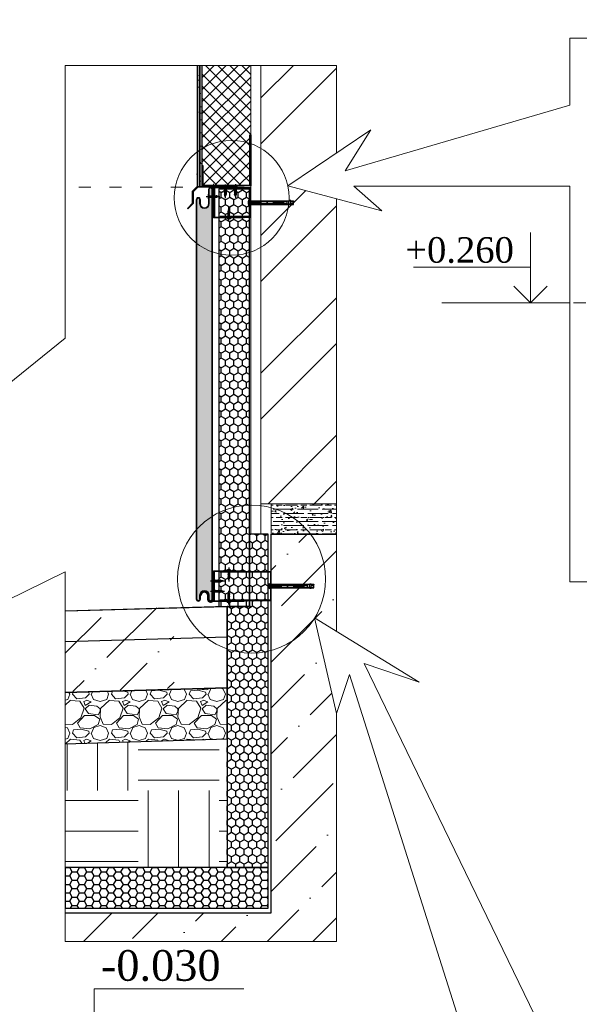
# Model space of a CAD drawing. Header units: millimetres. Extents: x 2063114 to 14983986, y -126020516 to 213791.
# Tile 673 of 731: x 2429726 to 2435200, y -115668 to -106032. Entities that reach past the tile are written whole.
import ezdxf

# ---------------------------------------------------------------- set-up
doc = ezdxf.new("R2010")
doc.units = ezdxf.units.MM
for name, pattern in [('ACAD_ISO03W100', [30, 12, -18]), ('ACAD_ISO04W100', [30, 24, -3, 0, -3]), ('DASHDOT', [25.4, 12.7, -6.35, 0, -6.35])]:
    doc.linetypes.add(name, pattern=pattern)
for name, color, linetype in [('ASHADE', 7, 'Continuous'), ('Building', 3, 'Continuous'), ('line', 7, 'Continuous'), ('Композит', 203, 'Continuous')]:
    doc.layers.add(name, color=color, linetype=linetype)
for name, color, linetype, lineweight in [('АР размеры', 90, 'Continuous', 25), ('план', 7, 'Continuous', 20), ('Стены_GR', 250, 'Continuous', 20), ('Тонкие дополнительные_GR', 250, 'Continuous', 20), ('Тонкие_вспом_GR', 7, 'Continuous', 13), ('Узлы', 7, 'Continuous', 30), ('Штрих_GR', 35, 'Continuous', 5)]:
    doc.layers.add(name, color=color, linetype=linetype, lineweight=lineweight)
doc.styles.get("Standard").update_dxf_attribs({"font": 'arial.ttf'})
doc.styles.add('TIMES', font='times.ttf')
doc.styles.add('Times New Roman', font='times.ttf')
doc.linetypes.add('ограждение1', pattern='A,6.35,-2.54,[133,ltypeshp.shx,S=2.54,R=0,X=-2.54,Y=0],-2.54,25.4', length=36.83)

# ---------------------------------------------------------------- blocks, each defined once
blk = doc.blocks.new('ПИИ')
at = {"layer": 'Building', "linetype": 'ByBlock'}
for p, q in [((695143.19, 434019.79), (695143.19, 434016.04)), ((695144.41, 434018.66), (695144.79, 434018.66)), ((695144.79, 434018.66), (695144.9, 434018.85)), ((695144.79, 434018.66), (695145.16, 434017.16)), ((695145, 434018.66), (695144.9, 434018.85)), ((695144.9, 434018.85), (695145.27, 434016.97)), ((695145, 434018.66), (695145.54, 434018.66)), ((695145, 434018.66), (695145.38, 434017.16)), ((695145.54, 434018.66), (695145.65, 434018.85)), ((695145.54, 434018.66), (695145.91, 434017.16)), ((695145.75, 434018.66), (695145.65, 434018.85)), ((695145.65, 434018.85), (695146.02, 434016.97)), ((695145.75, 434018.66), (695146.29, 434018.66)), ((695145.75, 434018.66), (695146.13, 434017.16)), ((695146.29, 434018.66), (695146.4, 434018.85)), ((695146.29, 434018.66), (695146.66, 434017.16)), ((695146.5, 434018.66), (695146.4, 434018.85)), ((695146.4, 434018.85), (695146.77, 434016.97)), ((695146.5, 434018.66), (695147.04, 434018.66)), ((695146.5, 434018.66), (695146.88, 434017.16)), ((695147.04, 434018.66), (695147.15, 434018.85)), ((695147.04, 434018.66), (695147.41, 434017.16)), ((695147.25, 434018.66), (695147.15, 434018.85)), ((695147.15, 434018.85), (695147.52, 434016.97)), ((695147.25, 434018.66), (695147.79, 434018.66)), ((695147.25, 434018.66), (695147.63, 434017.16)), ((695147.79, 434018.66), (695147.9, 434018.85)), ((695147.79, 434018.66), (695148.16, 434017.16)), ((695148, 434018.66), (695147.9, 434018.85)), ((695147.9, 434018.85), (695148.27, 434016.97)), ((695148, 434018.66), (695148.54, 434018.66)), ((695148, 434018.66), (695148.38, 434017.16)), ((695148.54, 434018.66), (695148.65, 434018.85)), ((695148.54, 434018.66), (695148.91, 434017.16)), ((695148.75, 434018.66), (695148.65, 434018.85)), ((695148.65, 434018.85), (695149.02, 434016.97)), ((695148.75, 434018.66), (695149.29, 434018.66)), ((695148.75, 434018.66), (695149.13, 434017.16)), ((695149.29, 434018.66), (695149.4, 434018.85)), ((695149.29, 434018.66), (695149.66, 434017.16)), ((695149.5, 434018.66), (695149.4, 434018.85)), ((695149.4, 434018.85), (695149.77, 434016.97)), ((695149.5, 434018.66), (695150.04, 434018.66)), ((695149.5, 434018.66), (695149.88, 434017.16)), ((695150.04, 434018.66), (695150.15, 434018.85)), ((695150.04, 434018.66), (695150.41, 434017.16)), ((695150.25, 434018.66), (695150.15, 434018.85)), ((695150.15, 434018.85), (695150.52, 434016.97)), ((695150.25, 434018.66), (695150.79, 434018.66)), ((695150.25, 434018.66), (695150.63, 434017.16)), ((695150.79, 434018.66), (695150.9, 434018.85)), ((695150.79, 434018.66), (695151.16, 434017.16)), ((695151, 434018.66), (695150.9, 434018.85)), ((695150.9, 434018.85), (695151.27, 434016.97)), ((695151, 434018.66), (695151.35, 434018.66)), ((695151, 434018.66), (695151.38, 434017.17)), ((695151.56, 434018.59), (695151.35, 434018.66)), ((695151.56, 434018.59), (695151.66, 434018.77)), ((695151.56, 434018.59), (695151.87, 434017.35)), ((695151.79, 434018.5), (695151.66, 434018.77)), ((695151.66, 434018.77), (695151.97, 434017.16)), ((695153.41, 434017.91), (695151.79, 434018.5)), ((695151.79, 434018.5), (695152.06, 434017.42)), ((695153.41, 434017.91), (695152.06, 434017.42)), ((695144.41, 434017.16), (695145.16, 434017.16)), ((695145.16, 434017.16), (695145.27, 434016.97)), ((695145.38, 434017.16), (695145.27, 434016.97)), ((695145.38, 434017.16), (695145.91, 434017.16)), ((695145.91, 434017.16), (695146.02, 434016.97)), ((695146.13, 434017.16), (695146.02, 434016.97)), ((695146.13, 434017.16), (695146.66, 434017.16)), ((695146.66, 434017.16), (695146.77, 434016.97)), ((695146.88, 434017.16), (695146.77, 434016.97)), ((695146.88, 434017.16), (695147.41, 434017.16)), ((695147.41, 434017.16), (695147.52, 434016.97)), ((695147.63, 434017.16), (695147.52, 434016.97)), ((695147.63, 434017.16), (695148.16, 434017.16)), ((695148.16, 434017.16), (695148.27, 434016.97)), ((695148.38, 434017.16), (695148.27, 434016.97)), ((695148.38, 434017.16), (695148.91, 434017.16)), ((695148.91, 434017.16), (695149.02, 434016.97)), ((695149.13, 434017.16), (695149.02, 434016.97)), ((695149.13, 434017.16), (695149.66, 434017.16)), ((695149.66, 434017.16), (695149.77, 434016.97)), ((695149.88, 434017.16), (695149.77, 434016.97)), ((695149.88, 434017.16), (695150.41, 434017.16)), ((695150.41, 434017.16), (695150.52, 434016.97)), ((695150.63, 434017.16), (695150.52, 434016.97)), ((695150.63, 434017.16), (695151.16, 434017.16)), ((695151.16, 434017.16), (695151.27, 434016.97)), ((695151.38, 434017.17), (695151.27, 434016.97)), ((695151.87, 434017.35), (695151.38, 434017.17)), ((695151.87, 434017.35), (695151.97, 434017.16)), ((695152.06, 434017.42), (695151.97, 434017.16))]:
    blk.add_line(p, q, dxfattribs=at)
blk.add_lwpolyline([(695143.19, 434016.04), (695144.41, 434017.16), (695144.41, 434018.66), (695143.19, 434019.79)], dxfattribs=at)
at = {"layer": 'Композит', "color": 1, "linetype": 'ACAD_ISO04W100'}
blk.add_line((695141.27, 434017.91), (695154.88, 434017.91), dxfattribs=at)
blk = doc.blocks.new('4.8[12')
at = {"layer": 'Building', "linetype": 'ByBlock'}
for p, q in [((-2.5, 0), (2.5, 0)), ((-2.5, 0), (-2.5, -0.2)), ((-1.3, 8.6), (1.2, 9.1)), ((-1, 8.8), (-1.3, 8.6)), ((-1, 8.5), (-1.3, 8.6)), ((-1.3, 7.6), (1.2, 8.1)), ((-1, 7.8), (-1.3, 7.6)), ((-1, 7.5), (-1.3, 7.6)), ((-1.3, 6.6), (1.2, 7.1)), ((-1, 6.8), (-1.3, 6.6)), ((-1, 6.5), (-1.3, 6.6)), ((-1.3, 5.6), (1.2, 6.1)), ((-1, 5.8), (-1.3, 5.6)), ((-1, 5.5), (-1.3, 5.6)), ((-1.3, 4.6), (1.2, 5.1)), ((-1, 4.8), (-1.3, 4.6)), ((-1, 4.5), (-1.3, 4.6)), ((-1.3, 3.6), (1.2, 4.1)), ((-1, 3.8), (-1.3, 3.6)), ((-1, 3.5), (-1.3, 3.6)), ((-1.3, 2.6), (1.2, 3.1)), ((-1, 2.8), (-1.3, 2.6)), ((-1, 2.5), (-1.3, 2.6)), ((-1.3, 1.6), (1.2, 2.1)), ((-1, 1.8), (-1.3, 1.6)), ((-1, 1.5), (-1.3, 1.6)), ((-1.3, 0.6), (1.2, 1.1)), ((-1, 0.8), (-1.3, 0.6)), ((-1, 0.5), (-1.3, 0.6)), ((-1.2, 9.7), (1, 10.1)), ((-0.8, 9.8), (-1.2, 9.7)), ((-0.9, 9.5), (-1.2, 9.7)), ((-0.9, 9.5), (-1, 9.3)), ((-1, 8.8), (-1, 9.3)), ((-1, 8.8), (1, 9.3)), ((-1, 8.5), (1, 9)), ((-1, 7.8), (-1, 8.5)), ((-1, 7.8), (1, 8.3)), ((-1, 7.5), (1, 8)), ((-1, 6.8), (-1, 7.5)), ((-1, 6.8), (1, 7.3)), ((-1, 6.5), (1, 7)), ((-1, 5.8), (-1, 6.5)), ((-1, 5.8), (1, 6.3)), ((-1, 5.5), (1, 6)), ((-1, 4.8), (-1, 5.5)), ((-1, 4.8), (1, 5.3)), ((-1, 4.5), (1, 5)), ((-1, 3.8), (-1, 4.5)), ((-1, 3.8), (1, 4.3)), ((-1, 3.5), (1, 4)), ((-1, 2.8), (-1, 3.5)), ((-1, 2.8), (1, 3.3)), ((-1, 2.5), (1, 3)), ((-1, 1.8), (-1, 2.5)), ((-1, 1.8), (1, 2.3)), ((-1, 1.5), (1, 2)), ((-1, 0.8), (-1, 1.5)), ((-1, 0.8), (1, 1.3)), ((-1, 0.5), (1, 1)), ((-1, 0), (-1, 0.5)), ((-0.9, 9.5), (0.8, 9.9)), ((0, 12), (-0.8, 9.8)), ((-0.8, 9.8), (0.7, 10.2)), ((0, 12), (0.7, 10.2)), ((0.7, 10.2), (1, 10.1)), ((0.8, 9.9), (1, 10.1)), ((0.8, 9.9), (1, 9.3)), ((1, 9.3), (1.2, 9.1)), ((1, 9), (1.2, 9.1)), ((1, 8.3), (1, 9)), ((1, 8.3), (1.2, 8.1)), ((1, 8), (1.2, 8.1)), ((1, 7.3), (1, 8)), ((1, 7.3), (1.2, 7.1)), ((1, 7), (1.2, 7.1)), ((1, 6.3), (1, 7)), ((1, 6.3), (1.2, 6.1)), ((1, 6), (1.2, 6.1)), ((1, 5.3), (1, 6)), ((1, 5.3), (1.2, 5.1)), ((1, 5), (1.2, 5.1)), ((1, 4.3), (1, 5)), ((1, 4.3), (1.2, 4.1)), ((1, 4), (1.2, 4.1)), ((1, 3.3), (1, 4)), ((1, 3.3), (1.2, 3.1)), ((1, 3), (1.2, 3.1)), ((1, 2.3), (1, 3)), ((1, 2.3), (1.2, 2.1)), ((1, 2), (1.2, 2.1)), ((1, 1.3), (1, 2)), ((1, 1.3), (1.2, 1.1)), ((1, 1), (1.2, 1.1)), ((1, 0), (1, 1)), ((2.5, 0), (2.5, -0.2))]:
    blk.add_line(p, q, dxfattribs=at)
for centre, radius, start, end in [((-1.3, -0.2), 1.25, 180, 242.9643), ((0, 2.2), 4, 242.9643, 297.0357), ((1.2, -0.2), 1.25, 297.0357, 360)]:
    blk.add_arc(centre, radius, start, end, dxfattribs=at)
at = {"layer": 'Композит', "color": 1, "linetype": 'ACAD_ISO04W100'}
blk.add_line((0, -4.2), (0, 14), dxfattribs=at)
blk = doc.blocks.new('*X38')
at = {"layer": 'Тонкие дополнительные_GR', "color": 0, "lineweight": -3}
for p, q in [((76, 129), (76.5, 129.5)), ((76, 127.3), (76.5, 127.8)), ((76, 125.5), (76.5, 126)), ((76, 123.7), (76.5, 124.2)), ((76, 122), (76.5, 122.5)), ((76, 120.2), (76.5, 120.7)), ((76, 118.4), (76.5, 118.9)), ((76, 116.7), (76.5, 117.2)), ((76, 114.9), (76.5, 115.4)), ((76, 113.1), (76.5, 113.6)), ((76, 111.4), (76.5, 111.9)), ((83.5, 129.5), (83.5, 129.5)), ((83.5, 127.7), (84, 128.2)), ((83.5, 125.9), (84, 126.4)), ((83.5, 124.2), (84, 124.7)), ((83.5, 122.4), (84, 122.9)), ((83.5, 120.6), (84, 121.1)), ((83.5, 118.9), (84, 119.4)), ((83.5, 117.1), (84, 117.6)), ((83.5, 115.3), (84, 115.8)), ((83.5, 113.6), (84, 114.1)), ((83.5, 111.8), (84, 112.3)), ((83.5, 110), (84, 110.5)), ((76, 109.6), (76.5, 110.1)), ((76, 107.8), (76.5, 108.3)), ((76, 106.1), (76.5, 106.6)), ((76, 104.3), (76.5, 104.8)), ((76, 102.5), (76.5, 103)), ((76, 100.7), (76.5, 101.2)), ((76, 99), (76.5, 99.5)), ((76, 97.2), (76.5, 97.7)), ((76, 95.4), (76.5, 95.9)), ((76, 93.7), (76.5, 94.2)), ((76, 91.9), (76.5, 92.4)), ((76, 90.1), (76.5, 90.6)), ((76, 88.4), (76.5, 88.9)), ((83.5, 108.2), (84, 108.7)), ((83.5, 106.5), (84, 107)), ((83.5, 104.7), (84, 105.2)), ((83.5, 102.9), (84, 103.4)), ((83.5, 101.2), (84, 101.7)), ((83.5, 99.4), (84, 99.9)), ((83.5, 97.6), (84, 98.1)), ((83.5, 95.9), (84, 96.4)), ((83.5, 94.1), (84, 94.6)), ((83.5, 92.3), (84, 92.8)), ((83.5, 90.6), (84, 91.1)), ((83.5, 88.8), (84, 89.3)), ((76, 86.6), (76.5, 87.1)), ((76, 84.8), (76.5, 85.3)), ((76, 83.1), (76.5, 83.6)), ((76, 81.3), (76.5, 81.8)), ((76, 79.5), (76.5, 80)), ((76, 77.8), (76.5, 78.3)), ((76, 76), (76.5, 76.5)), ((76, 74.2), (76.5, 74.7)), ((76, 72.5), (76.5, 73)), ((76, 70.7), (76.5, 71.2)), ((76, 68.9), (76.5, 69.4)), ((76, 67.2), (76.5, 67.7)), ((83.5, 87), (84, 87.5)), ((83.5, 85.3), (84, 85.8)), ((83.5, 83.5), (84, 84)), ((83.5, 81.7), (84, 82.2)), ((83.5, 80), (84, 80.5)), ((83.5, 78.2), (84, 78.7)), ((83.5, 76.4), (84, 76.9)), ((83.5, 74.7), (84, 75.2)), ((83.5, 72.9), (84, 73.4)), ((83.5, 71.1), (84, 71.6)), ((83.5, 69.4), (84, 69.9)), ((83.5, 67.6), (84, 68.1)), ((83.5, 65.8), (84, 66.3)), ((76, 65.4), (76.5, 65.9)), ((76, 63.6), (76.5, 64.1)), ((76, 61.9), (76.5, 62.4)), ((76, 60.1), (76.5, 60.6)), ((76, 58.3), (76.5, 58.8)), ((76, 56.6), (76.5, 57.1)), ((76, 54.8), (76.5, 55.3)), ((76, 53), (76.5, 53.5)), ((76, 51.3), (76.5, 51.8)), ((76, 49.5), (76.5, 50)), ((76, 47.7), (76.5, 48.2)), ((76, 45.9), (76.5, 46.4)), ((76, 44.2), (76.5, 44.7)), ((83.5, 64.1), (84, 64.6)), ((83.5, 62.3), (84, 62.8)), ((83.5, 60.5), (84, 61)), ((83.5, 58.8), (84, 59.3)), ((83.5, 57), (84, 57.5)), ((83.5, 55.2), (84, 55.7)), ((83.5, 53.4), (84, 53.9)), ((83.5, 51.7), (84, 52.2)), ((83.5, 49.9), (84, 50.4)), ((83.5, 48.1), (84, 48.6)), ((83.5, 46.4), (84, 46.9)), ((83.5, 44.6), (84, 45.1)), ((76, 42.4), (76.5, 42.9)), ((83.5, 42.8), (84, 43.3)), ((84, 41.5), (84.3, 41.9)), ((84.8, 40.7), (85.2, 41))]:
    blk.add_line(p, q, dxfattribs=at)
blk = doc.blocks.new('Mbolt')
at = {"layer": 'Тонкие дополнительные_GR', "color": 7, "lineweight": -3}
for p, q in [((865.3, 308.3), (863.7, 305.2)), ((869.8, 306), (868.2, 302.9)), ((868.4, 302.8), (868.3, 302.6)), ((870.1, 306.1), (870, 305.9)), ((910.3, 286.5), (910, 285.8)), ((907.7, 282.2), (908.5, 283.9)), ((909.4, 283.8), (907.8, 284.7)), ((908.2, 282.3), (907.8, 281.6)), ((907.9, 282.1), (908.8, 283.8)), ((909.8, 286.3), (908.9, 284.6)), ((909.2, 284.4), (908.9, 283.7)), ((909.1, 284.4), (910, 286.2))]:
    blk.add_line(p, q, dxfattribs=at)
at = {"layer": 'Тонкие дополнительные_GR', "color": 7, "linetype": 'DASHDOT', "lineweight": -3}
blk.add_line((907.8, 284.7), (864.5, 306.7), dxfattribs=at)
at = {"layer": 'Тонкие дополнительные_GR', "color": 7, "lineweight": -3}
for points in [[(868.1, 307.2), (865.4, 308.5), (865.3, 308.3), (909, 286.1), (910.3, 286.5), (910.2, 286.7), (909, 286.3), (869.7, 306.4)], [(866.3, 303.6), (863.6, 305), (863.7, 305.2), (907.4, 282.9), (907.8, 281.6), (907.6, 281.5), (907.2, 282.8), (867.8, 302.8)], [(867.8, 306.5), (865.2, 307.8), (865, 307.7), (864, 305.8), (864.1, 305.5), (866.6, 304.3)], [(865.2, 307.8), (864.1, 305.5)], [(870.6, 302.2), (907.2, 283.6)], [(908.3, 285.8), (871.8, 304.5)], [(905.3, 284.3), (905.3, 284.3)]]:
    blk.add_lwpolyline(points, dxfattribs=at)
at = {"layer": 'Тонкие дополнительные_GR', "color": 7, "lineweight": 25}
for points in [[(866.7, 304.4), (864, 305.8)], [(867.7, 306.3), (865, 307.7)], [(907.3, 283.8), (870.7, 302.4)], [(908.3, 285.6), (871.7, 304.3)]]:
    blk.add_lwpolyline(points, dxfattribs=at)
at = {"layer": 'Тонкие дополнительные_GR', "color": 7, "lineweight": -3}
blk.add_lwpolyline([(868.2, 302.9), (870.5, 302), (871.9, 304.7), (869.8, 306), (869.5, 306.7), (868.2, 307.4), (866.2, 303.4), (867.5, 302.7)], close=True, dxfattribs=at)
blk.add_lwpolyline([(909.6, 284.2), (908.6, 284.7), (908.3, 284), (909.3, 283.5, -0.108292), (907.9, 282.1), (907.7, 282.2), (907.2, 283.6), (908.3, 285.8), (909.8, 286.3), (910, 286.2, -0.108292)], format="xyb", close=True, dxfattribs=at)
at = {"layer": 'Тонкие дополнительные_GR', "color": 7, "lineweight": 25, "xscale": -0.4999999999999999, "yscale": 0.4999999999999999, "zscale": 0.4999999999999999, "rotation": 63}
blk.add_blockref('*X38', (945, 310.6), dxfattribs=at)

msp = doc.modelspace()

# ---------------------------------------------------------------- hatches: boundary and pattern name
at = {"lineweight": 20, "true_color": 0x82848c}
h = msp.add_hatch(dxfattribs=at)
h.set_pattern_fill('ANSI36', color=252, scale=100)
h.set_pattern_definition([(45, (2141327.84, -323701.12), (168.3798, 617.3926), [793.75, -158.75, 0, -158.75])])
edge = h.paths.add_edge_path()
edge.add_line((2432825.50648, -112821.72192), (2432611.40821, -111885.98168))
edge.add_line((2432611.40821, -111885.98168), (2432825.50648, -112017.98426))
edge.add_line((2432825.50648, -112017.98426), (2432825.50648, -111068.0652))
edge.add_line((2432825.50648, -111068.0652), (2432186.05352, -111068.0652))
edge.add_line((2432186.05352, -111068.0652), (2432186.05352, -114771.60073))
edge.add_line((2432186.05352, -114771.60073), (2430172.07266, -114771.60073))
edge.add_line((2430172.07266, -114771.60073), (2430172.07266, -115052.8598))
edge.add_line((2430172.07266, -115052.8598), (2432825.50648, -115052.8598))
edge.add_line((2432825.50648, -115255.17748), (2432825.50648, -112821.72192))
at = {"lineweight": 5, "ltscale": 100}
h = msp.add_hatch(dxfattribs=at)
h.set_pattern_fill('GRAVEL', color=256, scale=15)
h.set_pattern_definition([(228.0127875, (-30098995.713, -9681449.237), (-3048.00000024, -3428.999999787), [51.258216, -5074.572546]), (184.969741, (-30099030.003, -9681487.337), (4571.999998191, 381.000021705), [87.960708, -8708.107334]), (132.5104471, (-30099117.633, -9681494.957), (3810.000001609, -4190.999998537), [62.022228, -6140.208419]), (267.273689, (-30099266.223, -9681590.207), (381.000000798, 7619.99999996), [80.100678, -7929.965614]), (292.83365418, (-30099270.033, -9681670.217), (-1905.00000016, 4571.999999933), [78.545055, -7775.971162]), (357.273689, (-30099239.553, -9681742.607), (-7619.99999996, 381.000000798), [80.100678, -7929.965614]), (37.69424047, (-30099159.543, -9681746.417), (-4952.9999997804, -3810.000000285), [105.929049, -10486.967297]), (72.25532837, (-30099075.723, -9681681.647), (2667.000000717, 8381.999999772), [100.007928, -9900.7884903]), (121.42956562, (-30099045.243, -9681586.397), (-3048.000000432, 4952.999999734), [80.37195, -7956.831855]), (175.2363583, (-30099087.153, -9681517.817), (4190.99999994, -381.000000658), [91.756992, -4496.0905425]), (222.3974378, (-30099178.593, -9681510.197), (-4571.9999998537, -4191.0000001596), [118.661688, -11747.515877]), (138.81407483, (-30098889.033, -9681594.017), (-2666.99999984, 2286.000000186), [40.500681, -4009.5848737]), (171.4692344, (-30098919.513, -9681567.347), (4953.000000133, -761.999999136), [77.052297, -7628.1958496]), (225, (-30098995.7, -9681555.92), (-5e-14, -381), [53.881401, -484.9339663]), (203.19859051, (-30099022.383, -9681510.197), (1905.00000005, 761.99999987), [29.016198, -2872.5933553]), (291.8014095, (-30099049.05, -9681521.63), (-381.00000008, 1142.99999997), [41.034843, -2010.7129485]), (30.96375653, (-30099033.81, -9681559.73), (1143.00000003, 761.99999996), [66.647949, -2154.944723]), (161.5650512, (-30098976.66, -9681525.44), (762, -380.99999996), [48.193071, -1156.6347175]), (16.389540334, (-30099270.033, -9681521.627), (3810, 1143), [67.5132, -6683.824001]), (70.34617594, (-30099205.263, -9681502.577), (-1524.00000014, -4190.99999995), [56.639841, -5607.3323517]), (293.19859051, (-30098976.663, -9681449.237), (-761.99999987, 1905.00000005), [58.032015, -2843.5775383]), (343.61045967, (-30098953.803, -9681502.577), (-3810.00000008, 1142.999999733), [67.5132, -6683.824001]), (339.44395478, (-30099270.033, -9681757.847), (-1905, 762), [65.10528, -3190.160147]), (294.7751406, (-30099209.073, -9681780.707), (-1905.000002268, 4190.99999897), [54.550818, -5400.539007]), (66.80140949, (-30098972.853, -9681830.237), (761.99999988, 1905.00000005), [58.032015, -2843.5775383]), (17.35402464, (-30098949.993, -9681776.897), (-4952.999999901, -1524.00000032), [63.867411, -6322.856397]), (69.44395478, (-30099159.543, -9681830.237), (-762.000000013, -1904.999999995), [32.55264, -3222.712787]), (101.30993247, (-30098995.71, -9681830.24), (-381, 1524), [19.42719, -1923.2992447]), (165.96375653, (-30098999.52, -9681811.19), (1143, -381), [78.545055, -1492.3581884]), (186.00900596, (-30099075.723, -9681792.137), (3809.99999998, 381.000000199), [72.79005, -7206.2047295]), (303.69006753, (-30099033.81, -9681594.02), (-381.00000005, 761.99999997), [54.948582, -1318.766454]), (353.15722659, (-30099003.333, -9681639.737), (6477.00000004, -761.999999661), [95.933514, -9497.4013598]), (60.9453959, (-30098908.083, -9681651.167), (-1524.00000004, -2666.999999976), [39.226236, -3883.4088477]), (90, (-30098889.03, -9681616.88), (-381, 381), [22.86, -358.14]), (120.25643716, (-30099083.343, -9681780.707), (1523.999999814, -2667.000000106), [52.930044, -5240.091116]), (48.0127875, (-30099110.013, -9681734.987), (3048.000000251, 3428.999999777), [102.516432, -5023.31433]), (0, (-30099041.43, -9681658.8), (381, 381), [99.06, -281.94]), (325.3048465, (-30098942.373, -9681658.787), (3810.000001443, -2666.999997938), [60.241434, -5963.8975086]), (254.0546041, (-30098892.843, -9681693.077), (-380.99999997, -1524.00000001), [55.474362, -2718.247506]), (207.64597536, (-30098908.083, -9681746.417), (-7239.000000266, -3809.9999994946), [90.321765, -8941.8696634]), (175.42607874, (-30098988.093, -9681788.327), (-4953, 381), [95.554419, -9459.8769684])])
h.paths.add_polyline_path([(2430172.07266, -112617.22227), (2430172.07266, -113117.39197), (2431756.97582, -113069.37823), (2431756.97582, -112569.13196)])
at = {"layer": 'план', "lineweight": 25}
h = msp.add_hatch(dxfattribs=at)
h.set_pattern_fill('HONEY', color=32, scale=15, angle=90)
h.set_pattern_definition([(90, (5895242.95, -6999490.81), (-41.24445968, 71.4375), [47.625, -95.25]), (210, (5895242.95, -6999490.81), (-41.24445995, -71.43749984), [47.625, -95.25]), (150, (5895242.95, -6999490.81), (-82.48891962, 1.6e-07), [-95.25, 47.625])])
h.paths.add_polyline_path([(2431973.56132, -107685.60073), (2431673.56132, -107685.60073), (2431673.56132, -111774.59699), (2431973.56132, -111774.59699)])
h = msp.add_hatch(dxfattribs=at)
h.set_pattern_fill('HONEY', color=32, scale=15, angle=90)
h.set_pattern_definition([(90, (5895425.443, -7001990.81), (-41.24445968, 71.4375), [47.625, -95.25]), (210, (5895425.443, -7001990.81), (-41.24445995, -71.43749984), [47.625, -95.25]), (150, (5895425.443, -7001990.81), (-82.48891962, 1.6e-07), [-95.25, 47.625])])
h.paths.add_polyline_path([(2432156.05352, -111068.0652), (2431973.56132, -111068.0652), (2431973.56132, -111774.59699), (2431756.05352, -111774.59699), (2431756.05352, -114328.13252), (2432156.05352, -114328.13252)])
h = msp.add_hatch(dxfattribs=at)
h.set_pattern_fill('HONEY', color=32, scale=15)
h.set_pattern_definition([(0, (-4460906.626, -3577997.52), (71.4375, 41.24445968), [47.625, -95.25]), (120, (-4460906.626, -3577997.52), (-71.43749984, 41.24445995), [47.625, -95.25]), (60, (-4460906.626, -3577997.52), (1.6e-07, 82.48891962), [-95.25, 47.625])])
h.paths.add_polyline_path([(2430172.07266, -114328.13252), (2430172.07266, -114728.13252), (2432156.05352, -114728.13252), (2432156.05352, -114328.13252)])
at = {"layer": 'Узлы', "lineweight": 20}
h = msp.add_hatch(dxfattribs=at)
h.set_pattern_fill('INSUL', color=5, scale=10, angle=45)
h.set_pattern_definition([(45, (-4519674.88, -4441345.77), (-67.3519209, 67.3519209), []), (45, (-4519697.33, -4441323.32), (-67.3519209, 67.3519209), [31.75, -31.75]), (45, (-4519719.78, -4441300.87), (-67.3519209, 67.3519209), [31.75, -31.75])])
h.paths.add_polyline_path([(2431481.05352, -106479.57101), (2431491.05352, -106479.57101), (2431491.05352, -107664.60073), (2431481.05352, -107664.60073)])
at = {"layer": 'Узлы', "lineweight": 20, "true_color": 0x82848c}
h = msp.add_hatch(dxfattribs=at)
h.set_pattern_fill('ANSI32', color=252, scale=100)
h.set_pattern_definition([(45, (-4519674.9, -4441262.8), (-673.51921, 673.51921), []), (45, (-4519225.9, -4441262.8), (-673.51921, 673.51921), [])])
h.paths.add_polyline_path([(2432348.86299, -107656.26605), (2432825.50648, -107335.66244), (2432825.50648, -106479.57101), (2432086.05352, -106479.57101), (2432086.05352, -110768.0652), (2432825.50648, -110768.0652), (2432825.50648, -107783.43861)])
at = {"layer": 'Узлы', "lineweight": 20}
h = msp.add_hatch(dxfattribs=at)
h.set_pattern_fill('AR-CONC', color=52, scale=0.5)
h.set_pattern_definition([(50, (-4519674.88, -4441212.77), (91.0923345, -7.9695428), [9.525, -104.775]), (355, (-4519674.88, -4441212.77), (-17.6217107, 95.5284226), [7.62, -83.8202921]), (100.4514447, (-4519667.29, -4441213.44), (73.4706235, 87.558876), [8.0950044, -89.0451223]), (46.1842, (-4519674.88, -4441187.37), (135.5395204, -21.021164), [14.2875, -157.1625]), (96.6355576, (-4519663.59, -4441189.12), (118.702067, 123.7130623), [12.1425116, -133.567804]), (351.1841512, (-4519674.88, -4441187.37), (118.702067, 123.7130623), [11.4299835, -125.729866]), (21, (-4519662.18, -4441193.72), (75.80719563, -51.1325991), [9.525, -104.775]), (326, (-4519662.18, -4441193.72), (30.9010142, 92.0939831), [7.62, -83.82]), (71.451445, (-4519655.86, -4441197.98), (106.7082096, 40.9613844), [8.0950044, -89.0449688]), (37.5, (-4519674.88, -4441212.772), (1.54430163, 42.27751944), [0, -82.804, 0, -85.09, 0, -84.1375]), (7.5, (-4519674.88, -4441212.77), (33.40983126, 50.0902874), [0, -48.514, 0, -80.899, 0, -32.0675]), (327.5, (-4519703.202, -4441212.772), (67.79529758, -2.864372), [0, -31.75, 0, -99.06, 0, -131.445]), (317.5, (-4519715.9, -4441212.77), (74.0645907, 12.7132455), [0, -41.275, 0, -65.786, 0, -93.345])])
edge = h.paths.add_edge_path()
edge.add_line((2431460.56132, -107791.61352), (2431460.56132, -111704.60978))
edge.add_arc((2431473.56132, -111704.60978), 13, 180, 360)
edge.add_line((2431486.56132, -111704.60978), (2431486.56132, -111664.60978))
edge.add_arc((2431533.56132, -111664.60978), 47, 0.000000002, 180.000000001, ccw=False)
edge.add_line((2431580.56132, -111664.60978), (2431580.56132, -111704.60978))
edge.add_arc((2431593.56132, -111704.60978), 13, 180, 360.000000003)
edge.add_line((2431606.56132, -111704.60978), (2431606.56132, -107691.61352))
edge.add_arc((2431593.56132, -107691.61352), 13, 0, 179.999999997)
edge.add_line((2431580.56132, -107691.61352), (2431580.56132, -107831.61352))
edge.add_arc((2431533.56132, -107831.61352), 47, -179.999999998, 0.000000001, ccw=False)
edge.add_line((2431486.56132, -107831.61352), (2431486.56132, -107791.61352))
edge.add_arc((2431473.56132, -107791.61352), 13, 0, 180)
h = msp.add_hatch(dxfattribs=at)
h.set_pattern_fill('AR-CONC', color=256)
h.set_pattern_definition([(50, (-4519674.88, -4441262.77), (182.184669, -15.9390855), [19.05, -209.55]), (355, (-4519674.88, -4441262.77), (-35.2434214, 191.0568452), [15.24, -167.640584]), (100.4514447, (-4519659.7, -4441264.1), (146.941247, 175.117752), [16.190009, -178.0902446]), (46.1842, (-4519674.88, -4441211.97), (271.079041, -42.042328), [28.575, -314.325]), (96.6355576, (-4519652.3, -4441215.48), (237.404134, 247.426125), [24.285023, -267.135608]), (351.184151, (-4519674.88, -4441211.97), (237.404134, 247.426125), [22.859967, -251.459732]), (21, (-4519649.48, -4441224.67), (151.6143913, -102.2651982), [19.05, -209.55]), (326, (-4519649.48, -4441224.67), (61.8020283, 184.187966), [15.24, -167.64]), (71.451445, (-4519636.85, -4441233.2), (213.4164193, 81.922769), [16.190009, -178.0899376]), (37.5, (-4519674.88, -4441262.77), (3.08860325, 84.55503887), [0, -165.608, 0, -170.18, 0, -168.275]), (7.5, (-4519674.88, -4441262.77), (66.8196625, 100.1805748), [0, -97.028, 0, -161.798, 0, -64.135]), (327.5, (-4519731.523, -4441262.77), (135.59059517, -5.728744), [0, -63.5, 0, -198.12, 0, -262.89]), (317.5, (-4519756.92, -4441262.77), (148.1291814, 25.426491), [0, -82.55, 0, -131.572, 0, -186.69])])
h.paths.add_polyline_path([(2432825.50648, -111068.0652), (2432825.50648, -110768.0652), (2432186.05352, -110768.0652), (2432186.05352, -111068.0652)])
h = msp.add_hatch(dxfattribs=at)
h.set_pattern_fill('GOST_WOOD', color=256, scale=20, angle=90)
h.set_pattern_definition([(180, (-4519674.88, -4441262.77), (1e-14, 120), [200, -40]), (180, (-4519634.88, -4441222.77), (1e-14, 120), [120, -30, 60, -30]), (180, (-4519574.88, -4441182.77), (1e-14, 120), [200, -40])])
h.paths.add_polyline_path([(2432825.50648, -111068.0652), (2432825.50648, -110768.0652), (2432186.05352, -110768.0652), (2432186.05352, -111068.0652)])
h = msp.add_hatch(dxfattribs=at)
h.set_pattern_fill('ANSI33', color=256)
h.set_pattern_definition([(45, (-4519674.8814, -4441212.772), (-4.4901280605, 4.4901280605), []), (45, (-4519670.391, -4441212.772), (-4.4901280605, 4.4901280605), [3.175, -1.5875])])
h.paths.add_polyline_path([(2431613.56132, -111507.85475), (2431623.56132, -111517.09699), (2431623.56132, -111474.59699), (2431613.56132, -111474.59699)])
edge = h.paths.add_edge_path()
edge.add_line((2431623.56132, -111632.09699), (2431613.56132, -111641.33923))
edge.add_line((2431613.56132, -111641.33923), (2431613.56132, -111704.59699))
edge.add_arc((2431593.56132, -111704.59699), 20, -180, 0, ccw=False)
edge.add_line((2431573.56132, -111704.59699), (2431573.56132, -111664.59699))
edge.add_arc((2431533.56132, -111664.59699), 40, 0, 180)
edge.add_line((2431493.56132, -111664.59699), (2431503.56132, -111664.59699))
edge.add_arc((2431533.56132, -111664.59699), 30, 0, 180, ccw=False)
edge.add_line((2431563.56132, -111664.59699), (2431563.56132, -111704.59699))
edge.add_arc((2431593.56132, -111704.59699), 30, 180, 360)
edge.add_line((2431623.56132, -111704.59699), (2431623.56132, -111632.09699))
h.paths.add_polyline_path([(2431613.56132, -111607.85475), (2431623.56132, -111617.09699), (2431623.56132, -111532.09699), (2431613.56132, -111541.33923)])
h = msp.add_hatch(dxfattribs=at)
h.set_pattern_fill('ANSI36', color=256, scale=100)
h.set_pattern_definition([(45, (-4520194.88, -4441262.77), (168.379802, 617.392608), [793.75, -158.75, 0, -158.75])])
h.paths.add_polyline_path([(2430172.07266, -111813.36798), (2430172.07266, -112609.44917), (2431236.05352, -112576.05099), (2431235.13121, -111781.51601)])
h = msp.add_hatch(dxfattribs=at)
h.set_pattern_fill('EARTH', color=8, scale=125)
h.set_pattern_definition([(0, (817189.86, -1173132.4), (793.75, 793.75), [793.75, -793.75]), (0, (817189.86, -1172834.7), (793.75, 793.75), [793.75, -793.75]), (0, (817189.86, -1172537.1), (793.75, 793.75), [793.75, -793.75]), (90, (817289.1, -1172437.9), (-793.75, 793.75), [793.75, -793.75]), (90, (817586.7, -1172437.9), (-793.75, 793.75), [793.75, -793.75]), (90, (817884.4, -1172437.9), (-793.75, 793.75), [793.75, -793.75])])
h.paths.add_polyline_path([(2430172.07266, -113123.01532), (2430172.07266, -114328.13252), (2431756.05352, -114328.13252), (2431756.05352, -113076.29726)])
at = {"layer": 'Штрих_GR', "ltscale": 2}
h = msp.add_hatch(dxfattribs=at)
h.set_pattern_fill('AR-SAND', color=0, scale=2.625, style=0)
h.set_pattern_definition([(37.5, (-1990867.09, -3425348.62), (-4.2000822, 128.4709748), [0, -101.346, 0, -113.3475, 0, -108.346875]), (7.5, (-1990867.09, -3425348.62), (117.999862, 188.166589), [0, -54.6735, 0, -91.34475, 0, -35.004375]), (327.5, (-1990949.1, -3425348.62), (207.6354972, 0.377261), [0, -33.3375, 0, -120.015, 0, -156.68625]), (317.5, (-1990949.1, -3425348.62), (200.433569, 58.5189474), [0, -16.66875, 0, -78.6765, 0, -90.01125])])
h.paths.add_polyline_path([(2431511.05352, -106479.57101), (2431461.05352, -106479.57101), (2431461.05352, -107664.60073), (2431511.05352, -107664.60073)])
h = msp.add_hatch(dxfattribs=at)
h.set_pattern_fill('ANSI37', color=32, scale=26.25, style=0)
h.set_pattern_definition([(45, (1647660.38, -21657.53), (-58.932931, 58.932931), []), (135, (1647660.38, -21657.53), (-58.932931, -58.932931), [])])
h.paths.add_polyline_path([(2431986.05352, -106479.57101), (2431511.05352, -106479.57101), (2431511.05352, -107650.60073), (2431986.05352, -107650.60073)])

# ---------------------------------------------------------------- linework, layer by layer
at = {"lineweight": 20}
for points in [[(2435106.73129, -106867.61279), (2435106.73129, -106213.41829), (2439887.12111, -106213.41829), (2439887.12111, -111531.63916), (2435106.73129, -111531.63916), (2435106.73129, -107659.24691)], [(2430172.07266, -109147.39788), (2430172.07266, -106479.57101), (2432825.50648, -106479.57101), (2432825.50648, -107335.66244)], [(2432825.50648, -110768.0652), (2432086.05352, -110768.0652), (2432086.05352, -106479.57101)], [(2435106.73129, -106867.61279), (2432911.53575, -107512.41181), (2433160.68744, -107110.21044), (2432348.86299, -107656.26605), (2433269.2927, -107901.84456), (2432994.58661, -107659.24691), (2435106.73129, -107659.24691)], [(2431623.56132, -107671.60073), (2431623.56132, -107638.00204)], [(2431986.05352, -107714.60073), (2431986.05352, -111068.0652)], [(2432825.50648, -107783.43861), (2432825.50648, -112017.98426)], [(2430172.07266, -109147.39788), (2423728.70623, -114361.22367), (2423808.12583, -113890.98306), (2423293.96938, -114746.14656), (2424296.55741, -114746.14656), (2423814.08194, -114561.62165), (2430172.07266, -111435.81984)], [(2430172.07266, -114771.60073), (2432186.05352, -114771.60073), (2432186.05352, -111068.0652), (2432825.50648, -111068.0652), (2432825.50648, -112017.98426)], [(2432825.50648, -112821.72192), (2432825.50648, -115052.8598), (2430172.07266, -115052.8598), (2430172.07266, -111435.81984)], [(2431573.56132, -111704.59699), (2431573.56132, -111664.59699)], [(2431573.56132, -111704.59699), (2431573.56132, -111664.59699)], [(2431573.56132, -111724.59699), (2431613.56132, -111724.59699)], [(2434868.07771, -115992.35857), (2433095.85305, -112333.524), (2433632.27987, -112515.40149), (2432611.40821, -111885.98168), (2432825.50648, -112821.72192), (2432952.16794, -112438.82168), (2434505.0785, -117339.94372)], [(2432825.50648, -112821.72192), (2432825.50648, -115052.8598), (2430172.07266, -115052.8598), (2430172.07266, -114771.60073)], [(2430172.07266, -114328.13252), (2431756.05352, -114328.13252), (2431756.97582, -113069.37823), (2430172.07266, -113117.39197)]]:
    msp.add_lwpolyline(points, dxfattribs=at)
at = {"color": 5, "lineweight": 20}
for points in [[(2431491.05352, -106479.57101), (2431491.05352, -107664.60073), (2431481.05352, -107664.60073), (2431481.05352, -106479.57101)], [(2431986.05352, -106479.57101), (2431986.05352, -111068.0652), (2432086.05352, -111068.0652), (2432086.05352, -106479.57101)], [(2432086.05352, -106479.57101), (2432086.05352, -110768.0652)], [(2432825.50648, -111068.0652), (2432186.05352, -111068.0652), (2432186.05352, -110768.0652), (2432825.50648, -110768.0652)]]:
    msp.add_lwpolyline(points, dxfattribs=at)
at = {"lineweight": 30}
for points in [[(2431986.05352, -107157.60073), (2431986.05352, -107657.60073), (2431511.05352, -107657.60073), (2431511.05352, -107457.60073), (2431518.05352, -107457.60073), (2431518.05352, -107650.60073), (2431979.05352, -107650.60073), (2431979.05352, -107157.60073)], [(2431803.56132, -107671.60073), (2431468.56132, -107671.60073), (2431423.56132, -107716.60073), (2431423.56132, -107831.50023), (2431371.51107, -107883.55048), (2431366.56132, -107878.60073), (2431416.56132, -107828.60073), (2431416.56132, -107709.60073), (2431461.56132, -107664.60073), (2431803.56132, -107664.60073)], [(2431923.56132, -107671.60073), (2431923.56132, -107678.60073), (2431630.56132, -107678.60073), (2431630.56132, -107964.60073), (2431923.56132, -107964.60073), (2431923.56132, -107971.60073), (2431623.56132, -107971.60073), (2431623.56132, -107671.60073)], [(2431986.05352, -107964.60073), (2431986.05352, -107678.60073), (2431686.05352, -107678.60073), (2431686.05352, -107685.60073), (2431979.05352, -107685.60073), (2431979.05352, -107957.60073), (2431686.05352, -107957.60073), (2431686.05352, -107964.60073)]]:
    msp.add_lwpolyline(points, close=True, dxfattribs=at)
at = {"linetype": 'ACAD_ISO03W100', "lineweight": 20, "ltscale": 10}
for points in [[(2431623.56132, -107671.60073), (2430172.07266, -107671.60073)], [(2436464.45515, -108803.51184), (2434332.19554, -108803.51184)]]:
    msp.add_lwpolyline(points, dxfattribs=at)
at = {"lineweight": 20}
for points in [[(2431453.56132, -107791.61352), (2431453.56132, -111704.60978, 1), (2431493.56132, -111704.60978), (2431493.56132, -111664.60978, -1), (2431573.56132, -111664.60978), (2431573.56132, -111704.60978, 1), (2431613.56132, -111704.60978), (2431613.56132, -107691.61352, 1), (2431573.56132, -107691.61352), (2431573.56132, -107831.61352, -1), (2431493.56132, -107831.61352), (2431493.56132, -107791.61352, 1), (2431453.56132, -107791.61352, 1)], [(2431503.56132, -111664.59699, -1), (2431563.56132, -111664.59699), (2431563.56132, -111704.59699, 1), (2431623.56132, -111704.59699), (2431623.56132, -111474.59699), (2431613.56132, -111474.59699), (2431613.56132, -111704.59699, -1), (2431573.56132, -111704.59699), (2431573.56132, -111664.59699, 1), (2431493.56132, -111664.59699), (2431503.56132, -111664.59699)]]:
    msp.add_lwpolyline(points, format="xyb", dxfattribs=at)
msp.add_lwpolyline([(2431460.56132, -107791.61352), (2431460.56132, -111704.60978, 1), (2431486.56132, -111704.60978), (2431486.56132, -111664.60978, -1), (2431580.56132, -111664.60978), (2431580.56132, -111704.60978, 1), (2431606.56132, -111704.60978), (2431606.56132, -107691.61352, 1), (2431580.56132, -107691.61352), (2431580.56132, -107831.61352, -1), (2431486.56132, -107831.61352), (2431486.56132, -107791.61352, 1)], format="xyb", close=True, dxfattribs=at)
at = {"color": 30, "ltscale": 100}
for points in [[(2431973.56132, -107685.60073), (2431673.56132, -107685.60073), (2431673.56132, -111774.59699), (2431973.56132, -111774.59699)], [(2431973.56132, -107685.60073), (2431673.56132, -107685.60073), (2431673.56132, -111774.59699), (2431973.56132, -111774.59699)], [(2432156.05352, -111068.0652), (2431973.56132, -111068.0652), (2431973.56132, -111774.59699), (2431756.05352, -111774.59699), (2431756.05352, -114328.13252), (2432156.05352, -114328.13252)], [(2432156.05352, -114728.13252), (2432156.05352, -114328.13252), (2430172.07266, -114328.13252), (2430172.07266, -114728.13252)]]:
    msp.add_lwpolyline(points, close=True, dxfattribs=at)
at = {"lineweight": 30}
for points in [[(2430172.07266, -114771.60073), (2432186.05352, -114771.60073), (2432186.05352, -111068.0652)], [(2432186.05352, -111068.0652), (2432825.50648, -111068.0652)]]:
    msp.add_lwpolyline(points, dxfattribs=at)
at = {"lineweight": 20}
for points in [[(2431623.56132, -111724.59699), (2431623.56132, -111424.59699), (2431923.56132, -111424.59699), (2431923.56132, -111431.59699), (2431630.56132, -111431.59699), (2431630.56132, -111717.59699), (2431923.56132, -111717.59699), (2431923.56132, -111724.59699)], [(2432186.05352, -111717.59699), (2432186.05352, -111431.59699), (2431686.05352, -111431.59699), (2431686.05352, -111438.59699), (2432179.05352, -111438.59699), (2432179.05352, -111710.59699), (2431686.05352, -111710.59699), (2431686.05352, -111717.59699)]]:
    msp.add_lwpolyline(points, close=True, dxfattribs=at)
at = {"lineweight": 30, "ltscale": 100}
for points in [[(2431756.05352, -111774.59699), (2430172.07266, -111820.72119)], [(2430172.07266, -112617.22227), (2431756.97582, -112569.13196), (2431756.05352, -111774.59699)]]:
    msp.add_lwpolyline(points, dxfattribs=at)
at = {"lineweight": 20, "ltscale": 10}
msp.add_lwpolyline([(2431986.05352, -111772.09699), (2430173.48736, -111820.68)], dxfattribs=at)
at = {"color": 251, "linetype": 'ограждение1', "lineweight": 30, "ltscale": 10}
msp.add_lwpolyline([(2431756.97582, -112074.70399), (2430172.07266, -112120.81508)], dxfattribs=at)
at = {"ltscale": 100}
msp.add_lwpolyline([(2430172.07266, -113117.39197), (2431756.97582, -113069.37823), (2431756.97582, -112569.13196), (2430172.07266, -112617.22227)], dxfattribs=at)
at = {"lineweight": 20}
for centre, radius in [((2431799.85614, -107775.13585), 561.72818), ((2431994.94793, -111505.90226), 724.21243)]:
    msp.add_circle(centre, radius, dxfattribs=at)
for centre, radius, start, end in [((2431533.56132, -111664.59699), 40, 0, 180), ((2431593.56132, -111704.59699), 20, 180, 0)]:
    msp.add_arc(centre, radius, start, end, dxfattribs=at)
at = {"layer": 'ASHADE', "color": 0, "linetype": 'Continuous', "lineweight": 20, "ltscale": 0.3}
msp.add_lwpolyline([(2433856.73129, -108803.51184), (2435106.73129, -108803.51184)], dxfattribs=at)
at = {"layer": 'line', "lineweight": 9}
msp.add_lwpolyline([(2430455.36543, -116015.644), (2430455.36543, -115516.1808), (2431917.21516, -115516.1808)], dxfattribs=at)
at = {"layer": 'АР размеры', "color": 0}
msp.add_lwpolyline([(2431461.05352, -106479.57101), (2431461.05352, -107664.60073), (2431511.05352, -107664.60073), (2431511.05352, -106479.57101)], dxfattribs=at)
at = {"layer": 'план', "color": 0, "lineweight": 20}
msp.add_lwpolyline([(2434558.82702, -108640.38914), (2434721.94972, -108803.51184), (2434885.07242, -108640.38914), (2434721.94972, -108803.51184), (2434721.94972, -108113.37314), (2434721.94972, -108454.29007), (2433577.97108, -108454.01008), (2434721.94972, -108454.29007), (2434721.94972, -108113.37314), (2434721.94972, -108454.29007), (2433577.97108, -108454.01008), (2434721.94972, -108454.29007), (2434721.94972, -108113.37314)], dxfattribs=at)
at = {"layer": 'Стены_GR', "color": 0, "ltscale": 2}
for p, q in [((2431511.05352, -106479.57101), (2431511.05352, -107664.60073)), ((2432086.05352, -106479.57101), (2432086.05352, -110768.0652))]:
    msp.add_line(p, q, dxfattribs=at)
at = {"layer": 'Тонкие_вспом_GR', "color": 0, "ltscale": 2}
msp.add_line((2431511.05352, -106479.57101), (2431511.05352, -107664.60073), dxfattribs=at)
msp.add_line((2431511.05352, -106479.57101), (2431511.05352, -107664.60073), dxfattribs=at)

# ---------------------------------------------------------------- block references
at = {"color": 0, "xscale": 8.750000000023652, "yscale": 8.750000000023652, "zscale": 8.750000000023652, "rotation": 207.0000000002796}
for p in [(2437925.41524, -101995.91493), (2438125.41524, -105748.91119)]:
    msp.add_blockref('Mbolt', p, dxfattribs=at)
at = {"lineweight": 20, "xscale": 10, "yscale": 10, "zscale": 10, "rotation": 270}
msp.add_blockref('ПИИ', (-1908441.73443, 6843769.74837), dxfattribs=at)
at = {"color": 0, "linetype": 'ByBlock', "xscale": 7.5, "yscale": 7.5, "zscale": 7.5, "rotation": 180}
for p in [(2431836.15365, -107671.60073), (2431772.15365, -111424.59699)]:
    msp.add_blockref('4.8[12', p, dxfattribs=at)
at = {"lineweight": 20, "xscale": 10, "yscale": 10, "zscale": 10}
for p in [(-4519863.38481, -4447940.71842), (-4519820.55719, -4451703.70189), (-4519820.55719, -4451803.70189)]:
    msp.add_blockref('ПИИ', p, dxfattribs=at)
at = {"color": 0, "linetype": 'ByBlock', "xscale": -7.5, "yscale": 7.5, "zscale": 7.5}
for p in [(2431772.15365, -107971.60073), (2431772.15365, -111724.59699)]:
    msp.add_blockref('4.8[12', p, dxfattribs=at)

# ---------------------------------------------------------------- texts
at = {"insert": (2319967.52579, -59204.36106), "char_height": 300, "width": 16960.5964893, "attachment_point": 1}
msp.add_mtext('\\pi-900,l1080,t1080;1.^IОбщие указания см.лист  АС- \\P2.^IДанный лист смотри совместно с листами АС-\\P{\\C7;3.^IМонолитную ж\\fArial|b0|i0|c238|p34;/\\fArial|b0|i0|c204|p34;б ленту выполнить из бетона класса В-\\fArial|b0|i0|c238|p34;12,5\\fArial|b0|i0|c204|p34;.} \\P4.^IМонолитную стен выполнить из бетона класса В-12,5 укладывать на слой цементного раствора М100 толщиной 30мм с полным заполнением вертикальных швов, иметь в виду  перевязку швов не менее  200мм\\P5.^IПод подошвой фундамента устроить {\\C7;бетонное подготовку толщиной \\fArial|b0|i0|c238|p34;10\\fArial|b0|i0|c204|p34;0мм\\fArial|b0|i0|c238|p34;,\\fArial|b0|i0|c204|p34; оклеечная гидроизоляция из рулонными материалами изола.}\\P6.^IБоковые поверхности фундаментов, соприкасающихся с грунтом, обмазать горячим битумом за два раза.\\P7.^IГоризонтальную гидроизоляцию выполнить из цементного раствора с добавлением   жидкого  стекла  толщ.30мм.\\P8.^IЗа отм.±{\\fArial|b0|i0|c238|p34;0}.{\\fArial|b0|i0|c238|p34;000 }принята отметка чистого пола{\\fArial|b0|i0|c238|p34;, }что соответствует абсолютной отм.{\\C1;±551.55}', dxfattribs=at)
at = {"layer": 'line', "style": 'Times New Roman'}
msp.add_text('-0.030', height=300, dxfattribs=at).set_placement((2430520.75491, -115437.27761))
at = {"layer": 'план', "color": 0, "linetype": 'Continuous', "lineweight": 20, "ltscale": 300, "insert": (2433497.82919, -108160.11361), "char_height": 250, "width": 1417.5, "attachment_point": 1, "style": 'TIMES'}
msp.add_mtext('+0.260', dxfattribs=at)

doc.saveas('drawing.dxf')
